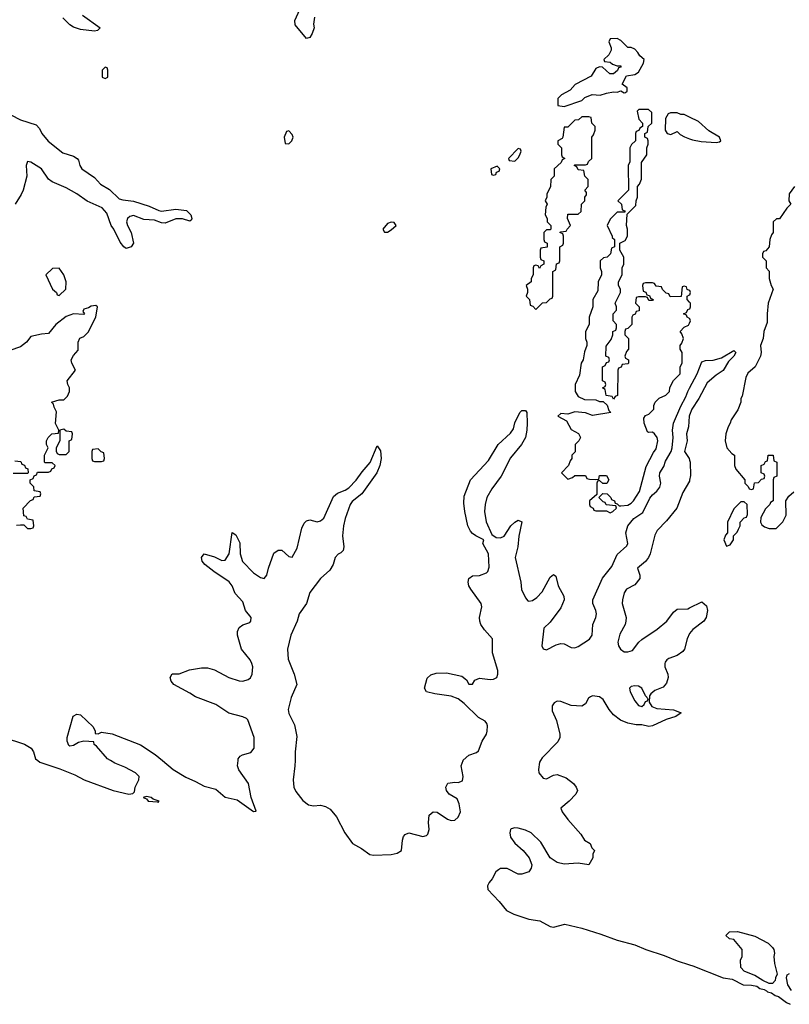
# Model space of a CAD drawing. Header units: inches. Extents: x 2710684 to 2828758, y 857022 to 965663.
# Tile 284 of 316: x 2806206 to 2810565, y 868620 to 874195. Entities that reach past the tile are written whole.
import ezdxf

# ---------------------------------------------------------------- set-up
doc = ezdxf.new("R2010")
doc.units = ezdxf.units.IN
doc.header["$MEASUREMENT"] = 0
for name, color, linetype in [('C8806', 7, 'Continuous'), ('C8807', 7, 'Continuous'), ('C8816', 7, 'Continuous'), ('C8817', 7, 'Continuous')]:
    doc.layers.add(name, color=color, linetype=linetype)

msp = doc.modelspace()

# ---------------------------------------------------------------- linework, layer by layer
at = {"layer": 'C8806', "color": 4, "elevation": 4}
for points in [[(2806308.3, 870000), (2806320.4, 869990), (2806433.7, 869953.7), (2806518.6, 869918.6), (2806570.4, 869890), (2806735.5, 869830), (2806824.7, 869810), (2806846.6, 869813.4), (2806857.2, 869822.8), (2806860.9, 869850), (2806880.9, 869890), (2806882.7, 869910), (2806861.2, 869930), (2806801.6, 869961.6), (2806744.7, 869984.7), (2806719.9, 870000)], [(2807014.8, 870000), (2807075.5, 869950), (2807146.3, 869906.3), (2807202.2, 869882.2), (2807250, 869854.9), (2807317.1, 869837.1), (2807370, 869792.2), (2807437.8, 869777.8), (2807530, 869711), (2807546, 869714), (2807516.9, 869790), (2807502, 869870), (2807447.3, 869947.3), (2807439.7, 869970), (2807442.7, 870000)], [(2807765.7, 870000), (2807764.9, 869970), (2807754.9, 869890), (2807759.3, 869850), (2807770, 869824), (2807810, 869774), (2807841, 869750), (2807870, 869744.4), (2807910, 869748.2), (2807939, 869739), (2807963.8, 869723.8), (2808000.7, 869680.7), (2808046.7, 869590), (2808090.7, 869530), (2808142.8, 869502.8), (2808190, 869468.2), (2808210, 869464.4), (2808310, 869467.3), (2808344.7, 869475.3), (2808369, 869491), (2808374, 869550), (2808379, 869570), (2808390, 869581), (2808410, 869590.8), (2808490, 869570.7), (2808510, 869574.8), (2808517.6, 869582.4), (2808526, 869610), (2808520.9, 869650), (2808525.2, 869690), (2808548, 869710), (2808570, 869706.8), (2808628.8, 869668.8), (2808650, 869660.5), (2808670, 869663), (2808690, 869678.8), (2808703.6, 869710), (2808695.3, 869755.3), (2808684, 869784), (2808639, 869810), (2808624, 869830), (2808619, 869850), (2808630, 869871), (2808670, 869877.3), (2808690, 869874.8), (2808714, 869886), (2808718, 869910), (2808706, 869970), (2808717.2, 870000)], [(2809156.6, 870000), (2809150.4, 869990), (2809143.6, 869950), (2809147, 869930), (2809170, 869900.4), (2809190, 869897.1), (2809230, 869918), (2809250, 869920.5), (2809301.7, 869901.7), (2809342.8, 869870), (2809358, 869850), (2809364.7, 869830), (2809356, 869810), (2809318.8, 869770), (2809271, 869730), (2809278.8, 869710), (2809310, 869666.8), (2809383.5, 869583.5), (2809404.7, 869550), (2809438, 869530), (2809446.4, 869506.4), (2809462, 869490), (2809452, 869470), (2809452, 869450), (2809430, 869408.7), (2809370, 869418), (2809290, 869412.7), (2809250, 869422), (2809209.6, 869449.6), (2809157.2, 869537.2), (2809102.7, 869590), (2809070, 869606), (2809030, 869616.3), (2809010, 869618.7), (2808990, 869614), (2808985.5, 869610), (2808982.4, 869590), (2808986.7, 869566.7), (2809010, 869532.7), (2809058, 869490), (2809090.7, 869450), (2809106.8, 869410), (2809102.8, 869390), (2809090, 869369), (2809050, 869357.2), (2809030, 869357.2), (2808967.8, 869387.8), (2808930, 869387.8), (2808918, 869382), (2808902.4, 869370), (2808881.6, 869330), (2808864.4, 869310), (2808856.4, 869290), (2808858.4, 869270), (2808922.4, 869202.4), (2808963, 869150), (2809003.8, 869130), (2809090, 869101.9), (2809152.8, 869092.8), (2809210, 869059.5), (2809230, 869057), (2809294, 869074), (2809390.1, 869050.1), (2809497.4, 869017.4), (2809590, 868982.5), (2809690, 868956.3), (2809753, 868930), (2809856.8, 868896.8), (2809930, 868865.7), (2810000, 868844)]]:
    msp.add_lwpolyline(points, dxfattribs=at)
msp.add_lwpolyline([(2806924.5, 869795.5), (2806904.7, 869790), (2806924, 869784), (2806934, 869770), (2806986.4, 869766.4), (2806990, 869762), (2806995.3, 869770), (2806961.2, 869781.2), (2806951.5, 869791.5)], close=True, dxfattribs=at)
at = {"layer": 'C8807', "color": 4}
for points, elevation in [([(2807875.8, 874210), (2807870.4, 874170.4), (2807873, 874150), (2807862.5, 874117.5), (2807850, 874095.3), (2807830, 874088), (2807766.9, 874166.9), (2807764.2, 874190), (2807808.8, 874291.2)], 4), ([(2806561.4, 874221.4), (2806661, 874150), (2806646.8, 874133.2), (2806630, 874129.6), (2806550, 874140.4), (2806510, 874153.5), (2806490, 874165.7), (2806450, 874206.6)], 4), ([(2806156.2, 873656.2), (2806210, 873628.9), (2806299.2, 873599.2), (2806318.9, 873578.9), (2806332, 873550), (2806367.4, 873507.4), (2806450, 873441.1), (2806510, 873422), (2806530.8, 873410), (2806539.5, 873399.5), (2806546.7, 873370), (2806557.6, 873350), (2806630, 873302), (2806663.6, 873263.6), (2806714.5, 873234.5), (2806770, 873181.5), (2806790, 873174.7), (2806850, 873168), (2806938.5, 873138.5), (2806993.9, 873113.9), (2807010, 873111.6), (2807090, 873122), (2807150, 873114.4), (2807175.5, 873090), (2807181, 873070), (2807178.8, 873061.2), (2807170, 873055.3), (2807128.1, 873068.1), (2807090, 873068.2), (2807030, 873044), (2807010, 873045.7), (2806970, 873059.7), (2806910, 873063.1), (2806850, 873085.7), (2806830, 873081.1), (2806817, 873070), (2806811.5, 873050), (2806816.5, 873030), (2806836.5, 872990), (2806850.4, 872930), (2806838, 872910), (2806810, 872899), (2806795.3, 872910), (2806776, 872936), (2806738.7, 873010), (2806724.2, 873030), (2806699, 873099), (2806674, 873130), (2806588.5, 873168.5), (2806529.2, 873210), (2806470, 873244), (2806390, 873277.2), (2806370, 873293.2), (2806329.2, 873350), (2806270, 873389.4), (2806250, 873392.7), (2806242.4, 873370), (2806247, 873310), (2806225.3, 873230), (2806214.9, 873205.1), (2806179.5, 873150)], 4), ([(2810000, 872662.7), (2809987.3, 872667.3), (2809982, 872682), (2809970, 872686), (2809958, 872682), (2809952.7, 872627.3), (2809890, 872626), (2809882, 872642), (2809867.3, 872647.3), (2809847.3, 872667.3), (2809842, 872682), (2809810, 872686), (2809802, 872702), (2809790, 872706), (2809750, 872706), (2809738, 872702), (2809734, 872690), (2809738, 872658), (2809752.7, 872652.7), (2809758, 872638), (2809772.7, 872632.7), (2809778, 872618), (2809794, 872610), (2809790, 872606), (2809770, 872606), (2809762, 872622), (2809750, 872626), (2809710, 872626), (2809698, 872622), (2809694, 872590), (2809714, 872570), (2809714, 872546), (2809698, 872542), (2809692.7, 872527.3), (2809678, 872522), (2809674, 872510), (2809674, 872470), (2809650, 872446), (2809638, 872442), (2809634, 872430), (2809634, 872410), (2809654, 872390), (2809654, 872330), (2809643.6, 872316.4), (2809634, 872290), (2809638, 872278), (2809654, 872270), (2809654, 872250), (2809650, 872246), (2809618, 872242), (2809612.7, 872227.3), (2809598, 872222), (2809594, 872210), (2809592.7, 872067.3), (2809578, 872062), (2809570, 872046), (2809562, 872062), (2809527.3, 872067.3), (2809522, 872102), (2809506, 872110), (2809522, 872118), (2809526, 872130), (2809522, 872142), (2809506, 872150), (2809506, 872230), (2809522, 872238), (2809530, 872254), (2809542, 872258), (2809546, 872270), (2809542, 872282), (2809526, 872290), (2809527.3, 872347.3), (2809556.4, 872383.6), (2809566, 872410), (2809566, 872430), (2809582, 872438), (2809586, 872450), (2809586, 872470), (2809568, 872490), (2809568, 872530), (2809586, 872550), (2809586, 872570), (2809578, 872590), (2809608, 872650), (2809608, 872670), (2809598, 872690), (2809598, 872710), (2809618, 872750), (2809618, 872790), (2809628, 872810), (2809628, 872850), (2809606, 872890), (2809606, 872930), (2809634.6, 872945.4), (2809648, 872970), (2809648.4, 873008.4), (2809642, 873030), (2809646, 873094), (2809696.4, 873143.6), (2809698, 873170), (2809706, 873190), (2809706, 873250), (2809716.4, 873263.6), (2809727.3, 873292.7), (2809727.3, 873387.3), (2809758, 873430), (2809758, 873470), (2809766, 873490), (2809766, 873510), (2809762, 873522), (2809746, 873530), (2809746, 873550), (2809762, 873558), (2809766, 873590), (2809786, 873610), (2809786, 873670), (2809767.3, 873687.3), (2809712.7, 873687.3), (2809703.6, 873676.4), (2809712.7, 873632.7), (2809734, 873610), (2809734, 873590), (2809718, 873582), (2809712.7, 873567.3), (2809698, 873562), (2809694, 873550), (2809694, 873510), (2809671.6, 873488.4), (2809662, 873470), (2809662, 873390), (2809652, 873370), (2809654, 873230), (2809594, 873170), (2809614, 873150), (2809618, 873118), (2809632.7, 873112.7), (2809634, 873106), (2809590, 873106), (2809550, 873066), (2809534, 873030), (2809562, 872970), (2809562, 872962), (2809574, 872950), (2809574, 872910), (2809558, 872902), (2809552, 872870), (2809534, 872850), (2809512.7, 872847.3), (2809494, 872830), (2809494, 872790), (2809502, 872770), (2809502, 872750), (2809482, 872710), (2809479.6, 872660.4), (2809452, 872610), (2809451.3, 872570), (2809431.3, 872510), (2809431, 872470), (2809411.3, 872430), (2809411.3, 872390), (2809418, 872370), (2809418, 872350), (2809405.4, 872314.6), (2809398, 872270), (2809386, 872250), (2809376.9, 872183.1), (2809352, 872130), (2809352, 872090), (2809370, 872062), (2809405.4, 872045.4), (2809470, 872042), (2809490, 872034), (2809510, 872034), (2809532.7, 872012.7), (2809542, 871982), (2809554, 871970), (2809450, 871954), (2809410, 871968.7), (2809350, 871975.3), (2809310, 871962), (2809270, 871966), (2809254, 871950), (2809303.6, 871923.6), (2809330, 871874), (2809371.1, 871851.1), (2809382, 871830), (2809372, 871810), (2809352, 871790), (2809351.6, 871748.4), (2809334, 871730), (2809334, 871710), (2809323.6, 871696.4), (2809314, 871670), (2809274, 871630), (2809310, 871594), (2809336.4, 871603.6), (2809350, 871614), (2809410, 871614), (2809418, 871598), (2809432.7, 871592.7), (2809470, 871592), (2809486, 871594), (2809490, 871614), (2809530, 871614), (2809542, 871590), (2809531.6, 871568.4), (2809508, 871568), (2809490, 871586), (2809478, 871582), (2809474, 871570), (2809474, 871506), (2809434, 871470), (2809434, 871450), (2809438, 871438), (2809454, 871430), (2809458, 871418), (2809470, 871414), (2809530, 871414), (2809550, 871402), (2809566, 871410), (2809586, 871430), (2809582, 871442), (2809527.3, 871447.3), (2809522, 871462), (2809510, 871466), (2809486, 871490), (2809508, 871512), (2809534, 871510), (2809554, 871490), (2809558, 871478), (2809574, 871470), (2809578, 871458), (2809590, 871454), (2809602, 871442), (2809610, 871442), (2809650, 871446), (2809670, 871458), (2809682, 871470), (2809715.9, 871524.1), (2809754.2, 871665.8), (2809795.1, 871744.9), (2809810, 871764.7), (2809820.9, 871810), (2809816, 871830), (2809802, 871850), (2809790, 871859), (2809770, 871858), (2809762, 871862), (2809742, 871910), (2809740.4, 871939.6), (2809750, 871954), (2809770, 871962), (2809798, 871990), (2809798, 872010), (2809806, 872030), (2809828.4, 872051.6), (2809866, 872070), (2809886, 872090), (2809888.4, 872111.6), (2809908.4, 872151.6), (2809946, 872190), (2809946, 872230), (2809958, 872250), (2809958, 872310), (2809946, 872330), (2809946, 872350), (2809956.4, 872363.6), (2809966, 872390), (2809956.4, 872416.4), (2809946, 872430), (2809970, 872454), (2809994.6, 872465.4), (2810000, 872477.1)], 8), ([(2810000, 873643.4), (2809970, 873658), (2809950, 873658), (2809930, 873668), (2809892.7, 873667.3), (2809878, 873662), (2809863.6, 873636.4), (2809862, 873570), (2809874, 873550), (2809894.6, 873545.4), (2809930, 873562), (2809946, 873546), (2809971.1, 873531.1), (2810000, 873521.3)], 8), ([(2810000, 872596), (2809986, 872610), (2809986, 872630), (2810000, 872637)], 8), ([(2806188, 871332), (2806210, 871334), (2806230, 871334), (2806250, 871314), (2806270, 871314), (2806282, 871318), (2806286, 871330), (2806282, 871362), (2806250, 871366), (2806242, 871382), (2806230, 871386), (2806226, 871430), (2806267.3, 871472.7), (2806282, 871478), (2806287.3, 871492.7), (2806322, 871498), (2806326, 871510), (2806322, 871522), (2806287.3, 871527.3), (2806286, 871550), (2806266, 871570), (2806266, 871590), (2806282, 871598), (2806287.3, 871612.7), (2806302, 871618), (2806307.3, 871632.7), (2806370, 871634), (2806382, 871638), (2806387.3, 871652.7), (2806402, 871658), (2806406, 871670), (2806390, 871686), (2806350, 871686), (2806346, 871690), (2806346, 871730), (2806368, 871770), (2806358, 871790), (2806358, 871810), (2806368, 871830), (2806388, 871850), (2806426, 871854), (2806428, 871870), (2806409.2, 871909.2), (2806414.6, 871974.6), (2806400.4, 872000.4), (2806398, 872018), (2806386, 872030), (2806430, 872042), (2806456.4, 872043.6), (2806476.4, 872063.6), (2806488, 872090), (2806488, 872110), (2806478, 872130), (2806475.3, 872150), (2806522, 872210), (2806502, 872250), (2806498, 872270), (2806510, 872294), (2806536.4, 872323.6), (2806538, 872370), (2806547.3, 872392.7), (2806570, 872402), (2806594.6, 872425.4), (2806638, 872510), (2806646, 872570), (2806636.4, 872576.4), (2806610, 872574), (2806596, 872564), (2806570, 872555.3), (2806563.6, 872543.6), (2806574, 872530), (2806570, 872526), (2806510, 872529), (2806470, 872514), (2806410, 872468.7), (2806370, 872418), (2806330, 872415.3), (2806270, 872402), (2806244.7, 872370), (2806210, 872342), (2806150, 872322)], 8), ([(2810000, 872503), (2809986, 872510), (2809982, 872522), (2809966, 872530), (2809982, 872538), (2809990, 872554), (2810000, 872557.3)], 8), ([(2808717.2, 870000), (2808718, 870002), (2808750, 870031), (2808794, 870046), (2808805.2, 870054.8), (2808825.2, 870110), (2808849.2, 870150), (2808853.8, 870166.2), (2808856.2, 870196.2), (2808852.7, 870210), (2808842.5, 870222.5), (2808804.4, 870244.4), (2808723.2, 870323.2), (2808688.7, 870350), (2808650, 870363.7), (2808557.2, 870377.2), (2808510, 870388.7), (2808498, 870410), (2808514, 870466), (2808534, 870486), (2808564.7, 870495.3), (2808623.7, 870496.3), (2808710, 870478), (2808737.5, 870457.5), (2808750, 870432), (2808770, 870432), (2808784.1, 870455.9), (2808810, 870467.3), (2808870, 870458.8), (2808890, 870461), (2808908, 870470), (2808914, 870490), (2808913.2, 870510), (2808883.7, 870610), (2808883.7, 870690), (2808839.4, 870739.4), (2808818, 870770), (2808812, 870790), (2808809.4, 870810), (2808822.7, 870870), (2808819.3, 870890), (2808760.9, 870970), (2808749.4, 870990), (2808746, 871010), (2808749.5, 871030.5), (2808770, 871046.8), (2808810, 871048), (2808850, 871063), (2808857, 871070), (2808865.4, 871094.6), (2808860.9, 871170), (2808829, 871230), (2808835.3, 871250), (2808790, 871271.8), (2808770, 871285.1), (2808758.8, 871298.8), (2808744.4, 871330), (2808726.6, 871410), (2808721.7, 871458.3), (2808723.5, 871496.5), (2808759.5, 871590), (2808860.5, 871699.5), (2808916, 871790), (2808985.8, 871854.2), (2809002, 871878), (2809010, 871912), (2809038, 871970), (2809050, 871982), (2809070, 871982), (2809078, 871970), (2809080.7, 871910), (2809078.8, 871870), (2809070.6, 871830), (2809047.3, 871790), (2808985.7, 871714.3), (2808932.7, 871610), (2808880.6, 871539.4), (2808852.7, 871490), (2808842.4, 871450), (2808838.4, 871410), (2808848.1, 871351.9), (2808880.5, 871280.5), (2808903.8, 871263.8), (2808930, 871260.5), (2808950, 871270.8), (2808987, 871330), (2809009.7, 871350.3), (2809030, 871362), (2809050, 871351.3), (2809033.1, 871270), (2809027.6, 871210), (2809012.9, 871150), (2809044.2, 871010), (2809049, 870969), (2809070, 870921), (2809084.9, 870904.9), (2809090, 870902), (2809110, 870906), (2809135.8, 870924.2), (2809165.1, 870954.9), (2809210, 871039.1), (2809230, 871054), (2809243.5, 871043.5), (2809254.9, 870990), (2809288.5, 870930), (2809290.3, 870910), (2809270, 870864.5), (2809210, 870784.5), (2809175.5, 870750), (2809164, 870650), (2809170, 870632), (2809190, 870626.8), (2809244.9, 870655.1), (2809270, 870663.1), (2809290, 870660.4), (2809330, 870640.5), (2809350, 870638), (2809370, 870645.5), (2809433, 870687), (2809449.3, 870710), (2809451.8, 870770), (2809469.6, 870810), (2809473.3, 870830), (2809469.7, 870850), (2809452.8, 870890), (2809453, 870910), (2809506.6, 871033.4), (2809560.6, 871099.4), (2809590, 871167.3), (2809644.2, 871215.8), (2809649.6, 871230), (2809639.7, 871290), (2809649.6, 871330), (2809685.1, 871370), (2809735.5, 871404.5), (2809774.9, 871485.1), (2809790, 871504.9), (2809815.1, 871524.9), (2809831.1, 871548.9), (2809838, 871570), (2809829.6, 871610), (2809832, 871630), (2809854.9, 871665.1), (2809864.4, 871695.6), (2809895.1, 871750), (2809900.9, 871770), (2809907.3, 871830), (2809903.7, 871870), (2809909.5, 871910), (2809950, 872006), (2809979.7, 872060.3), (2809990, 872090.8), (2810000, 872109.6)], 4), ([(2810000, 871956.5), (2809997.6, 871950), (2809993.4, 871890), (2809982, 871850), (2809987.3, 871810), (2809971, 871750), (2809997.3, 871710), (2810000, 871700.6)], 4), ([(2807442.7, 870000), (2807443.7, 870010), (2807455.3, 870024.7), (2807467.8, 870032.2), (2807515.2, 870044.8), (2807534, 870070), (2807533.5, 870130), (2807498.9, 870230), (2807490, 870238.9), (2807470, 870247.2), (2807390, 870267.4), (2807317.5, 870317.5), (2807201, 870361), (2807170, 870382), (2807079, 870430), (2807064, 870450), (2807059, 870470), (2807070, 870491), (2807110, 870490.8), (2807167.2, 870512.8), (2807235.9, 870524.1), (2807270, 870524.9), (2807310, 870513.7), (2807390, 870470.3), (2807450, 870451.6), (2807470, 870450.3), (2807500.6, 870459.4), (2807512.5, 870467.5), (2807523.1, 870490), (2807526.9, 870530), (2807521.7, 870550), (2807510.7, 870570.7), (2807462, 870630), (2807438.9, 870710), (2807439.6, 870730), (2807450, 870754), (2807470, 870768), (2807510, 870782), (2807515.6, 870790), (2807516.3, 870810), (2807485.6, 870850), (2807470, 870898), (2807426, 870946), (2807409.7, 870990), (2807392.8, 871012.8), (2807305.2, 871070), (2807255.3, 871110), (2807239, 871130), (2807235.3, 871150), (2807250, 871170.8), (2807310, 871153), (2807350, 871133), (2807370, 871135.5), (2807393, 871170), (2807410, 871292), (2807430, 871278), (2807452.9, 871232.9), (2807455.6, 871170), (2807467.6, 871127.6), (2807530, 871063.1), (2807570, 871037.1), (2807590, 871030.7), (2807606.6, 871050), (2807614.3, 871090), (2807645.7, 871174.3), (2807670, 871190.7), (2807690, 871190.7), (2807730, 871154.8), (2807750, 871151), (2807778.2, 871201.8), (2807803.7, 871316.3), (2807816.6, 871343.4), (2807830, 871358), (2807850, 871363), (2807890, 871352.7), (2807910, 871358), (2807928.1, 871371.9), (2807984.1, 871495.9), (2808005.3, 871514.7), (2808050, 871530.4), (2808070, 871544.4), (2808112, 871588), (2808145, 871635), (2808191.3, 871688.7), (2808230, 871782), (2808250, 871754), (2808252.4, 871710), (2808245.5, 871670), (2808228, 871630), (2808144.4, 871510), (2808090, 871467.6), (2808077.4, 871450), (2808048.9, 871370), (2808040.3, 871330), (2808033.4, 871273.4), (2808042.8, 871210), (2808038, 871190), (2808024.5, 871175.5), (2808010, 871169.3), (2807993.4, 871150), (2807981.6, 871110), (2807962, 871078), (2807909.3, 871030.7), (2807849.3, 870950.7), (2807830.2, 870889.8), (2807789.3, 870830.7), (2807776.9, 870790), (2807740.9, 870710), (2807723.7, 870630), (2807726.7, 870573.3), (2807761.3, 870490), (2807774.9, 870430), (2807743.8, 870356.2), (2807727.2, 870290), (2807730, 870266), (2807762, 870202), (2807775.9, 870135.9), (2807767, 870050), (2807765.7, 870000)], 4), ([(2806178, 871698), (2806212.7, 871692.7), (2806218, 871678), (2806232.7, 871672.7), (2806238, 871658), (2806252.7, 871652.7), (2806254, 871630), (2806250, 871626), (2806170, 871626)], 8), ([(2810000, 871587.3), (2809998.8, 871581.2), (2809962.8, 871517.2), (2809927.2, 871430), (2809870, 871356.9), (2809817.1, 871302.9), (2809803.7, 871276.3), (2809777, 871170), (2809767, 871150), (2809750, 871127.6), (2809706, 871090), (2809719.1, 871050), (2809719.1, 871030), (2809690, 870994.5), (2809642, 870970), (2809630.3, 870949.7), (2809620.3, 870910), (2809618.9, 870890), (2809640.3, 870810), (2809639.5, 870790), (2809634.9, 870770), (2809604.6, 870715.4), (2809594.6, 870670), (2809597.4, 870650), (2809608.4, 870630), (2809630, 870615.8), (2809650, 870614.9), (2809676.3, 870623.7), (2809712, 870670), (2809730, 870686), (2809816.4, 870743.6), (2809871.5, 870788.5), (2809910, 870841), (2809930, 870857.3), (2809990, 870859.1), (2810000, 870864)], 4), ([(2810000, 870719.2), (2809986, 870690), (2809970.6, 870630), (2809962, 870618), (2809930, 870595.1), (2809882.3, 870577.7), (2809870.8, 870570), (2809862.8, 870557.2), (2809859.1, 870550), (2809860.5, 870530), (2809876.3, 870490), (2809879.1, 870470), (2809870, 870439), (2809850, 870416), (2809803.7, 870396.3), (2809781.6, 870378.4), (2809773.7, 870366.3), (2809770.7, 870330), (2809785.8, 870305.8), (2809814.6, 870294.6), (2809910, 870286.8), (2809952, 870270), (2809922, 870250), (2809866.7, 870233.3), (2809790, 870196.2), (2809770, 870192.3), (2809730, 870202), (2809697.3, 870202.7), (2809650, 870211.5), (2809608.5, 870228.5), (2809570, 870258), (2809544.5, 870290), (2809510, 870346), (2809490, 870361.6), (2809450, 870366), (2809438.7, 870361.3), (2809427.3, 870352.7), (2809410, 870322), (2809390, 870308), (2809330, 870312.6), (2809270, 870334.7), (2809250, 870336.9), (2809232.3, 870327.7), (2809222.4, 870310), (2809222.4, 870282.4), (2809247.2, 870227.2), (2809265.7, 870150), (2809265.3, 870130), (2809253.2, 870106.8), (2809165.5, 870014.5), (2809156.6, 870000)], 4), ([(2806719.9, 870000), (2806703.7, 870010), (2806641.2, 870081.2), (2806628, 870090), (2806626, 870106), (2806570, 870109.3), (2806538.5, 870101.5), (2806510, 870085.2), (2806490, 870082), (2806485.2, 870085.2), (2806475.3, 870110), (2806475.3, 870130), (2806508.9, 870251.1), (2806530, 870262), (2806550, 870258), (2806622, 870190), (2806634, 870166), (2806634, 870154), (2806650, 870152), (2806670, 870161), (2806730, 870150.7), (2806890, 870088.2), (2806973.8, 870033.8), (2807014.8, 870000)], 4), ([(2806112.7, 870132.7), (2806233.6, 870093.6), (2806270.7, 870070.7), (2806284.4, 870050), (2806296.2, 870010), (2806308.3, 870000)], 4)]:
    msp.add_lwpolyline(points, dxfattribs=dict(at, elevation=elevation))
for points, elevation in [([(2809590, 874088), (2809550, 874086), (2809542, 874070), (2809556.9, 874036.9), (2809556.9, 874023.1), (2809543.6, 873996.4), (2809514, 873970), (2809518, 873958), (2809550, 873954), (2809563.6, 873943.6), (2809590, 873934), (2809610, 873934), (2809610, 873926), (2809598, 873922), (2809592.7, 873907.3), (2809570, 873888), (2809548.4, 873888.4), (2809507.3, 873927.3), (2809490, 873928), (2809470, 873918), (2809443.6, 873876.4), (2809351.6, 873828.4), (2809323.6, 873796.4), (2809274, 873770), (2809254, 873750), (2809254, 873710), (2809290, 873704.7), (2809390, 873738), (2809406, 873754), (2809449.1, 873770.9), (2809492.9, 873767.1), (2809530, 873778.8), (2809570, 873786), (2809590, 873784.7), (2809610, 873792), (2809630, 873782), (2809636.4, 873783.6), (2809646, 873790), (2809646, 873810), (2809618, 873830), (2809642, 873878), (2809690, 873884.7), (2809710, 873898), (2809739, 873950), (2809742, 873970), (2809718, 873990), (2809708, 874010), (2809690, 874028), (2809670, 874038), (2809650, 874038), (2809610, 874078)], 8), ([(2806690, 873926), (2806674, 873910), (2806674, 873870), (2806690, 873862), (2806706, 873870), (2806706, 873910), (2806702, 873922)], 8), ([(2809430, 873646), (2809390, 873646), (2809371.6, 873628.4), (2809350, 873626), (2809310, 873586), (2809290, 873586), (2809282, 873530), (2809278, 873522), (2809254, 873510), (2809254, 873490), (2809274, 873470), (2809274, 873430), (2809278, 873418), (2809294, 873410), (2809278, 873402), (2809272.7, 873387.3), (2809234, 873350), (2809234, 873310), (2809214, 873290), (2809211.6, 873248.4), (2809192, 873210), (2809192, 873190), (2809182, 873170), (2809194, 873150), (2809186.4, 873133.6), (2809182, 873090), (2809194, 873070), (2809194, 873050), (2809214, 873030), (2809214, 873010), (2809210, 873006), (2809190, 873006), (2809174, 872990), (2809174, 872950), (2809178, 872938), (2809194, 872930), (2809192.7, 872907.3), (2809158, 872902), (2809154, 872890), (2809154, 872850), (2809158, 872838), (2809174, 872830), (2809174, 872810), (2809158, 872802), (2809150, 872786), (2809142, 872802), (2809130, 872806), (2809118, 872802), (2809114, 872790), (2809114, 872750), (2809102, 872730), (2809102, 872710), (2809074, 872690), (2809082, 872670), (2809082, 872650), (2809074, 872630), (2809094, 872610), (2809098, 872578), (2809112.7, 872572.7), (2809130, 872554), (2809167.3, 872592.7), (2809190, 872594), (2809210, 872614), (2809222, 872618), (2809226, 872630), (2809226, 872770), (2809242, 872778), (2809247.3, 872812.7), (2809262, 872818), (2809266, 872830), (2809266, 872910), (2809282, 872918), (2809286, 872930), (2809286, 872970), (2809282, 872982), (2809266, 872990), (2809270, 872994), (2809302, 872998), (2809306, 873010), (2809326, 873030), (2809308, 873070), (2809310, 873094), (2809370, 873094), (2809386, 873110), (2809388.4, 873151.6), (2809406, 873170), (2809406, 873190), (2809416.4, 873203.6), (2809416.4, 873216.4), (2809406, 873230), (2809426, 873250), (2809426, 873290), (2809406, 873310), (2809402, 873342), (2809370, 873346), (2809362, 873362), (2809346, 873370), (2809350, 873374), (2809410, 873374), (2809422, 873378), (2809427.3, 873392.7), (2809446, 873410), (2809446, 873530), (2809456.4, 873543.6), (2809466, 873570), (2809466, 873590), (2809446, 873610), (2809442, 873642)], 8), ([(2807730, 873566), (2807718, 873562), (2807704.7, 873530), (2807710, 873494), (2807730, 873492), (2807748, 873510), (2807755.3, 873530), (2807750, 873546)], 8), ([(2809030, 873466), (2808974, 873410), (2808978, 873398), (2809010, 873394), (2809030, 873414), (2809038, 873430), (2809046, 873450), (2809042, 873462)], 8), ([(2808910, 873366), (2808874, 873350), (2808878, 873318), (2808890, 873314), (2808902, 873318), (2808907.3, 873332.7), (2808922, 873338), (2808926, 873350)], 8), ([(2808310, 873048), (2808290, 873042), (2808262, 873010), (2808272.7, 872992.7), (2808290, 872992), (2808310, 873004.7), (2808338, 873030), (2808327.3, 873047.3)], 8), ([(2806430, 872788), (2806392.7, 872787.3), (2806354, 872750), (2806392, 872670), (2806414, 872650), (2806418, 872638), (2806430, 872634), (2806468, 872670), (2806468.7, 872710), (2806455.3, 872750)], 8), ([(2806456.4, 871876.4), (2806434, 871870), (2806434, 871810), (2806412, 871770), (2806412.7, 871752.7), (2806418, 871738), (2806430, 871734), (2806470, 871734), (2806486, 871750), (2806486, 871810), (2806502, 871818), (2806506, 871850), (2806502, 871862), (2806470, 871866)], 8), ([(2806650, 871766), (2806618, 871762), (2806614, 871750), (2806614, 871710), (2806618, 871698), (2806630, 871694), (2806670, 871694), (2806682, 871698), (2806686, 871710), (2806682, 871742), (2806667.3, 871747.3)], 8), ([(2809690, 870423.6), (2809670, 870419.3), (2809660.7, 870410), (2809664.4, 870390), (2809690, 870338.8), (2809710, 870310.8), (2809730, 870306), (2809742.7, 870317.3), (2809750, 870334), (2809762, 870338), (2809766, 870350), (2809750, 870366), (2809729.3, 870410), (2809710, 870420.5)], 4)]:
    msp.add_lwpolyline(points, close=True, dxfattribs=dict(at, elevation=elevation))
at = {"layer": 'C8816', "color": 4, "elevation": 4}
msp.add_lwpolyline([(2810450, 868738), (2810414.6, 868754.6), (2810370, 868782), (2810310, 868808), (2810290, 868828), (2810288, 868870), (2810298, 868890), (2810298, 868930), (2810250, 868986), (2810226, 868990), (2810206, 869010), (2810226, 869030), (2810271.1, 869031.1), (2810370, 869004.7), (2810445.4, 868965.4), (2810470, 868942), (2810478, 868930), (2810482, 868910), (2810478, 868890), (2810480.7, 868850), (2810496, 868790), (2810486, 868770), (2810484.7, 868755.3), (2810470, 868738)], close=True, dxfattribs=at)
for points in [[(2810000, 868844), (2810018.3, 868838.3), (2810190, 868770.4), (2810241.4, 868761.4), (2810304, 868730), (2810350, 868728.2), (2810381.7, 868721.7), (2810397.3, 868710), (2810423.1, 868703.1), (2810436.7, 868696.7), (2810440.7, 868690), (2810464.7, 868684.7), (2810484, 868670), (2810504, 868664), (2810548.5, 868630), (2810570, 868619.6)], [(2810577.2, 868697.2), (2810556, 868730), (2810548.7, 868770), (2810553.6, 868786.4), (2810565.6, 868794.4)]]:
    msp.add_lwpolyline(points, dxfattribs=at)
at = {"layer": 'C8817', "color": 4}
for points, elevation in [([(2810000, 873521.3), (2810015.9, 873515.9), (2810065.8, 873505.8), (2810150, 873499.1), (2810170, 873502.8), (2810177.2, 873510), (2810169, 873530), (2810110, 873566), (2810050, 873619), (2810000, 873643.4)], 8), ([(2810594, 873250), (2810564.7, 873210), (2810562, 873170), (2810574, 873150), (2810551.6, 873128.4), (2810510, 873068), (2810492.7, 873067.3), (2810474, 873050), (2810474, 872990), (2810463.6, 872976.4), (2810454, 872950), (2810451.6, 872908.4), (2810432.7, 872887.3), (2810418, 872882), (2810414, 872870), (2810414, 872850), (2810434, 872830), (2810434, 872790), (2810451.6, 872771.6), (2810451, 872730), (2810462, 872690), (2810474, 872670), (2810446, 872590), (2810438.8, 872530), (2810439.8, 872480.2), (2810421, 872430), (2810416, 872390), (2810401, 872350), (2810404.7, 872310), (2810402, 872290), (2810371.3, 872230), (2810330, 872194), (2810318.8, 872170), (2810297.3, 872062.7), (2810291.3, 872050), (2810291, 872030), (2810273.4, 871986.6), (2810236, 871930), (2810230.8, 871910), (2810218.8, 871890), (2810206, 871850), (2810201, 871810), (2810211.1, 871771.1), (2810239.6, 871739.6), (2810254, 871730), (2810254, 871670), (2810262, 871650), (2810314, 871590), (2810314, 871570), (2810332.7, 871552.7), (2810338, 871538), (2810350, 871534), (2810362, 871538), (2810367.3, 871572.7), (2810390, 871574), (2810407.3, 871592.7), (2810422, 871598), (2810426, 871610), (2810422, 871622), (2810406, 871630), (2810406, 871670), (2810422, 871678), (2810430, 871694), (2810442, 871698), (2810446, 871730), (2810474, 871730), (2810478, 871698), (2810494, 871690), (2810494, 871610), (2810478, 871602), (2810474, 871590), (2810474, 871470), (2810458, 871462), (2810454, 871450), (2810430, 871426), (2810403.6, 871376.4), (2810402, 871350), (2810410, 871334), (2810423.6, 871323.6), (2810450, 871314), (2810490, 871314), (2810528.4, 871351.6), (2810548, 871390), (2810546, 871470), (2810563.1, 871496.9), (2810590, 871522)], 8), ([(2810000, 872637), (2810002, 872638), (2810006, 872650), (2810002, 872662), (2810000, 872662.7)], 8), ([(2810000, 872557.3), (2810002, 872558), (2810006, 872570), (2810006, 872590), (2810000, 872596)], 8), ([(2810000, 872477.1), (2810006, 872490), (2810002, 872502), (2810000, 872503)], 8), ([(2810000, 872109.6), (2810042.9, 872190), (2810070, 872258), (2810090, 872266), (2810132.9, 872267.1), (2810180.2, 872279.8), (2810250, 872322), (2810262, 872310), (2810251.3, 872290), (2810220.7, 872259.3), (2810190, 872209), (2810150, 872182), (2810100.4, 872139.6), (2810053, 872050), (2810012.2, 871990), (2810000, 871956.5)], 4), ([(2810000, 871700.6), (2810003, 871690), (2810005.2, 871614.8), (2810000, 871587.3)], 4), ([(2810000, 870864), (2810070, 870898), (2810095.3, 870875.3), (2810101, 870850), (2810093.4, 870810), (2810080.7, 870790), (2810018.6, 870741.4), (2810000.3, 870719.7), (2810000, 870719.2)], 4)]:
    msp.add_lwpolyline(points, dxfattribs=dict(at, elevation=elevation))
at = {"layer": 'C8817', "color": 4, "elevation": 8}
msp.add_lwpolyline([(2810310, 871466), (2810290, 871466), (2810250, 871426), (2810214, 871350), (2810214, 871290), (2810203.6, 871276.4), (2810194, 871250), (2810210, 871214), (2810230, 871222), (2810248, 871250), (2810248, 871272), (2810270, 871294), (2810278, 871310), (2810286, 871330), (2810286, 871350), (2810310, 871374), (2810322, 871378), (2810327.3, 871392.7), (2810326, 871450)], close=True, dxfattribs=at)

doc.saveas('drawing.dxf')
